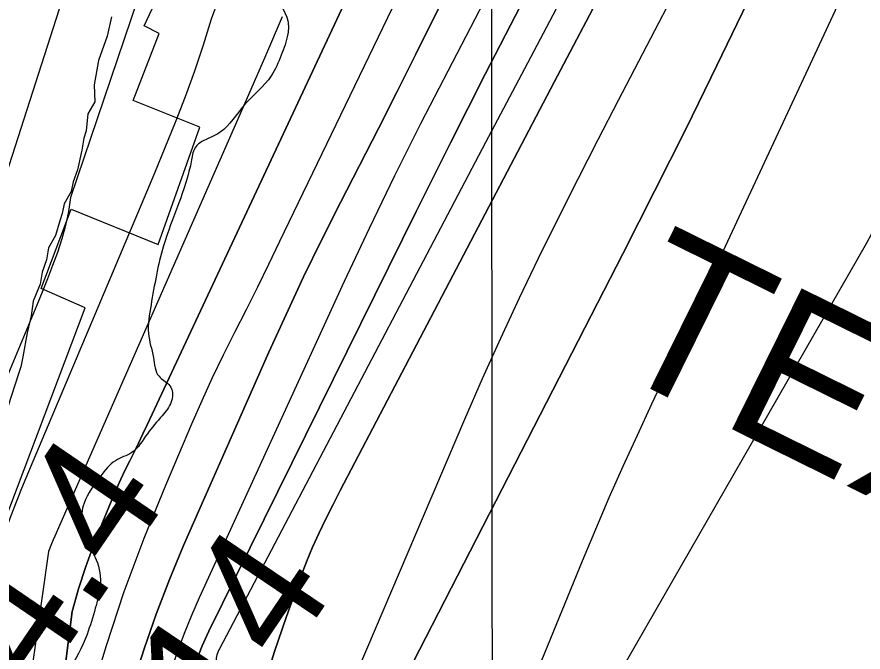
# Model space of a CAD drawing. Extents: x 3297772 to 3335630, y 634068 to 659439.
# Drawn here: x 3312138.8 to 3312585.5, y 656313.6 to 656649 of the extents above; entities that cross this region are included whole.
import ezdxf

# ---------------------------------------------------------------- set-up
doc = ezdxf.new("R2010")
doc.units = 0
for name, color, linetype in [('V-CHAN-NAID', 7, 'Continuous'), ('V-GRID-MAJR', 7, 'Continuous'), ('V-RIVR-EDGE', 7, 'Continuous'), ('V-RIVR-RANG', 7, 'Continuous'), ('V-RRAP-RVMT', 7, 'Continuous'), ('V-SITE-VEGE', 7, 'Continuous'), ('V-TOPO-DPTH', 7, 'Continuous'), ('V-TOPO-MAJR', 7, 'Continuous'), ('V-TOPO-MINR', 7, 'Continuous'), ('V-TOPO-WATR', 7, 'Continuous'), ('V-UTIL-IDEN', 7, 'Continuous')]:
    doc.layers.add(name, color=color, linetype=linetype)

msp = doc.modelspace()

# ---------------------------------------------------------------- linework, layer by layer
at = {"layer": 'V-GRID-MAJR'}
msp.add_spline([(3312404.53, 639457.24), (3312401.89, 642484.85), (3312396.6, 648546.19), (3312391.31, 654607.56), (3312388.66, 657641.31)], degree=3, dxfattribs=at)
at = {"layer": 'V-RIVR-EDGE'}
msp.add_spline([(3312883.83, 657641.82), (3312877.43, 657629.14), (3312871.37, 657628.72), (3312863.11, 657617.48), (3312850.09, 657604.96), (3312831.43, 657586.39), (3312812.78, 657572.58), (3312803.23, 657564.38), (3312789.37, 657559.65), (3312783.73, 657554.03), (3312778.95, 657547.98), (3312767.65, 657529.83), (3312766.74, 657514.68), (3312759.36, 657504.74), (3312737.65, 657480.11), (3312721.16, 657463.7), (3312710.73, 657449), (3312699.44, 657435.61), (3312692.93, 657428.27), (3312686.84, 657419.19), (3312681.62, 657408.38), (3312674.62, 657379.82), (3312668.49, 657352.56), (3312668.04, 657345.63), (3312665.88, 657344.77), (3312663.27, 657342.61), (3312660.21, 657327.47), (3312656.72, 657318.82), (3312656.28, 657315.35), (3312656.27, 657312.76), (3312656.25, 657305.4), (3312649.29, 657291.99), (3312642.33, 657278.15), (3312629.29, 657257.84), (3312613.67, 657244.02), (3312607.17, 657238.84), (3312604.13, 657235.39), (3312597.15, 657216.35), (3312589.75, 657199.05), (3312576.29, 657183.07), (3312552.85, 657158.45), (3312535.92, 657141.17), (3312529.84, 657135.12), (3312518.53, 657113.94), (3312495.09, 657088.45), (3312476.43, 657069.45), (3312466.01, 657059.08), (3312458.63, 657050.44), (3312456.42, 657033.99), (3312453.38, 657028.8), (3312435.15, 657010.23), (3312419.52, 656992.52), (3312412.13, 656980.42), (3312408.19, 656963.11), (3312401.64, 656941.04), (3312399.86, 656923.29), (3312398.97, 656910.74), (3312397.64, 656900.79), (3312392.42, 656890.41), (3312371.99, 656858.42), (3312368.08, 656851.5), (3312358.98, 656847.2), (3312355.07, 656842.44), (3312348.1, 656827.31), (3312342.02, 656819.53), (3312329.88, 656810.9), (3312322.93, 656802.69), (3312315.54, 656789.29), (3312314.22, 656780.63), (3312315.05, 656767.21), (3312319.36, 656757.24), (3312322.37, 656750.3), (3312324.96, 656746.4), (3312326.24, 656741.2), (3312321.9, 656736.88), (3312315.4, 656733.87), (3312309.33, 656731.72), (3312293.7, 656712.71), (3312281.09, 656690.66), (3312277.16, 656675.51), (3312275.39, 656662.1), (3312281.85, 656646.93), (3312281.83, 656640), (3312278.34, 656628.75), (3312273.12, 656617.94), (3312258.79, 656602.39), (3312246.2, 656588.13), (3312240.56, 656585.11), (3312233.19, 656580.37), (3312231.01, 656573.45), (3312216.18, 656528.02), (3312209.61, 656496.87), (3312208.27, 656481.72), (3312210.84, 656469.16), (3312213.84, 656459.19), (3312219.03, 656454.85), (3312220.75, 656451.81), (3312220.3, 656445.75), (3312215.52, 656438.4), (3312207.71, 656428.9), (3312199.46, 656418.96), (3312190.79, 656414.65), (3312182.97, 656406.45), (3312174.28, 656392.18), (3312172.95, 656381.36), (3312175.96, 656371.39), (3312180.7, 656362.29), (3312182.83, 656348.43), (3312180.2, 656336.75), (3312175.84, 656322.9), (3312165.83, 656303.44), (3312151.06, 656282.7), (3312142.37, 656268.86), (3312132.8, 656250.7), (3312126.26, 656232.97), (3312123.61, 656213.49), (3312124.38, 656172.36), (3312121.32, 656161.11), (3312110.42, 656131.7), (3312106.94, 656124.78), (3312106.49, 656119.15), (3312106.48, 656114.39), (3312107.78, 656112.65), (3312112.96, 656108.31), (3312112.95, 656104.85), (3312110.35, 656101.82), (3312104.71, 656098.81), (3312099.95, 656098.82), (3312095.18, 656094.93), (3312090.84, 656093.21), (3312087.81, 656093.65), (3312081.75, 656093.67), (3312077.85, 656090.65), (3312073.45, 656063.81), (3312068.16, 656026.59), (3312055.97, 655997.61), (3312045.52, 655975.56), (3312040.29, 655960.85), (3312035.47, 655938.35), (3312031.92, 655901.12), (3312030.13, 655879.05), (3312024.89, 655858.28), (3312021.83, 655848.33), (3312021.82, 655843.56), (3312023.1, 655834.9), (3312020.47, 655821.92), (3312016.98, 655812.4), (3312015.2, 655794.66), (3312007.34, 655765.67), (3312000.79, 655745.33), (3311997.76, 655742.31), (3311991.69, 655741.03), (3311986.48, 655736.71), (3311975.14, 655702.54), (3311969.88, 655673.54), (3311967.68, 655661.86), (3311967.62, 655636.74), (3311969.66, 655587.38), (3311970.07, 655575.69), (3311970.06, 655571.36), (3311972.22, 655571.36), (3311981.75, 655571.33), (3311985.2, 655568.29), (3311986.88, 655544.91), (3311989.45, 655536.24), (3311993.33, 655527.57), (3311994.15, 655510.25), (3311994.94, 655477.35), (3311993.58, 655456.14), (3311993.56, 655445.75), (3311996.13, 655437.08), (3311998.28, 655430.58), (3311999.55, 655418.45), (3312002.14, 655413.68), (3312005.59, 655409.78), (3312006.87, 655402.42), (3312010.72, 655381.62), (3312015.83, 655348.27), (3312020.08, 655316.22), (3312020.88, 655290.68), (3312024.34, 655286.34), (3312024.33, 655282.88), (3312021.72, 655278.55), (3312020.83, 655267.73), (3312020.36, 655251.71), (3312023.75, 655222.7), (3312024.12, 655198.88), (3312027.09, 655174.63), (3312027.92, 655158.18), (3312027.89, 655148.65), (3312033.05, 655134.35), (3312042.51, 655107.92), (3312048.96, 655087.55), (3312050.66, 655075.42), (3312051.93, 655064.16), (3312054.08, 655058.96), (3312054.93, 655053.33), (3312054.48, 655044.24), (3312054.44, 655029.52), (3312054.43, 655026.06), (3312057.46, 655026.05), (3312058.74, 655016.09), (3312058.72, 655009.59), (3312057.85, 655007), (3312058.7, 655000.5), (3312065.62, 654995.72), (3312069.06, 654986.19), (3312073.78, 654969.29), (3312075.04, 654956.3), (3312078.47, 654942.44), (3312077.58, 654930.32), (3312077.53, 654910.83), (3312077.47, 654886.59), (3312076.55, 654866.67), (3312076.51, 654848.49), (3312076.06, 654840.26), (3312077.76, 654829.87), (3312080.34, 654820.77), (3312078.15, 654811.25), (3312075.94, 654795.67), (3312071.58, 654782.69), (3312065.51, 654777.51), (3312055.05, 654751.56), (3312052.43, 654742.04), (3312052.83, 654727.32), (3312052.81, 654718.66), (3312051.92, 654709.57), (3312048.01, 654704.38), (3312044.11, 654701.8), (3312043.64, 654687.51), (3312041.88, 654675.39), (3312043.59, 654669.33), (3312047.46, 654658.06), (3312051.34, 654648.52), (3312056.94, 654638.55), (3312058.22, 654630.32), (3312056.91, 654626), (3312053.87, 654622.54), (3312055.56, 654606.08), (3312057.25, 654588.33), (3312055.9, 654567.55), (3312049.35, 654546.78), (3312038.46, 654520.4), (3312032.36, 654504.4), (3312028.85, 654484.49), (3312027.52, 654473.24), (3312030.9, 654437.29), (3312033.39, 654395.29), (3312033.79, 654380.57), (3312031.62, 654380.57), (3312029.45, 654378.41), (3312029.4, 654358.93), (3312028.5, 654342.91), (3312025.45, 654335.99), (3312021.1, 654326.48), (3312020.22, 654320.42), (3312017.16, 654307.87), (3312011.94, 654300.96), (3312002.83, 654291.89), (3311994.14, 654280.65), (3311985.01, 654266.82), (3311975.01, 654248.66), (3311965.01, 654231.8), (3311959.34, 654213.63), (3311951.92, 654190.7), (3311944.93, 654165.61), (3311941.42, 654144.83), (3311939.64, 654128.38), (3311938.31, 654114.97), (3311937.42, 654105.88), (3311937.39, 654090.72), (3311937.79, 654079.03), (3311943.83, 654068.63), (3311951.59, 654055.62), (3311959.76, 654034.82), (3311962.77, 654023.55), (3311962.74, 654015.33), (3311964.9, 654011.42), (3311970.96, 654011.41), (3311980.48, 654009.65), (3311992.58, 654001.4), (3311999.48, 653987.96), (3312004.63, 653969.33), (3312011.95, 653953.29), (3312017.96, 653932.49), (3312020.08, 653914.74), (3312021.76, 653894.38), (3312019.56, 653878.37), (3312014.29, 653850.67), (3312012.08, 653832.93), (3312009.91, 653827.3), (3312003.79, 653806.1), (3312002.03, 653792.69), (3312001.98, 653774.5), (3312001.97, 653770.61), (3312001.91, 653747.23), (3312003.17, 653728.17), (3312002.71, 653719.52), (3312004.85, 653708.69), (3312015.62, 653687.44), (3312023.82, 653676.17), (3312027.7, 653671.4), (3312028.56, 653667.5), (3312028.98, 653663.17), (3312031.13, 653657.1), (3312034.58, 653652.33), (3312037.17, 653647.13), (3312036.72, 653638.9), (3312035.38, 653625.05), (3312037.1, 653617.69), (3312040.98, 653611.18), (3312040.97, 653607.28), (3312039.22, 653602.53), (3312043.55, 653600.35), (3312043.54, 653595.59), (3312041.35, 653586.07), (3312040.46, 653578.28), (3312040.44, 653569.19), (3312044.3, 653554.02), (3312050.76, 653538.85), (3312058.51, 653521.52), (3312065.4, 653509.38), (3312069.24, 653484.25), (3312070.48, 653461.3), (3312067, 653456.12), (3312066.99, 653450.92), (3312074.76, 653441.81), (3312079.96, 653441.36), (3312080.38, 653437.03), (3312084.67, 653420.14), (3312091.12, 653403.67), (3312098.44, 653386.77), (3312109.65, 653368.12), (3312121.74, 653355.97), (3312125.62, 653349.46), (3312128.2, 653339.5), (3312130.35, 653336.03), (3312138.14, 653334.71), (3312144.18, 653326.04), (3312155.83, 653308.26), (3312169.63, 653287.88), (3312173.5, 653275.74), (3312176.95, 653271.41), (3312179.98, 653271.83), (3312182.58, 653271.39), (3312186.46, 653264.45), (3312198.98, 653249.7), (3312207.62, 653241.02), (3312220.12, 653218.91), (3312235.21, 653193.33), (3312245.1, 653166.89), (3312251.55, 653147.39), (3312254.98, 653135.26), (3312261.89, 653129.18), (3312265.78, 653127.01), (3312270.09, 653117.04), (3312278.69, 653091.91), (3312283.82, 653066.35), (3312289.81, 653037.33), (3312290.63, 653020.87), (3312298.83, 653007.86), (3312313.06, 652986.18), (3312331.2, 652965.79), (3312349.32, 652943.23), (3312366.58, 652917.21), (3312380.37, 652892.06), (3312391.13, 652867.79), (3312399.29, 652837.46), (3312404.42, 652813.21), (3312413.86, 652779.84), (3312426.26, 652716.17), (3312433.53, 652679.35), (3312435.21, 652658.13), (3312432.58, 652646.01), (3312429.96, 652637.36), (3312427.78, 652630.01), (3312427.76, 652621.35), (3312435.5, 652598.38), (3312438.91, 652579.32), (3312438.44, 652564.6), (3312439.24, 652538.19), (3312442.23, 652518.7), (3312447.38, 652503.53), (3312468.06, 652459.75), (3312483.55, 652420.75), (3312498.17, 652381.31), (3312505.93, 652365.71), (3312511.1, 652356.6), (3312510.65, 652348.38), (3312513.66, 652343.61), (3312517.12, 652340.57), (3312519.7, 652334.93), (3312520.12, 652328.44), (3312520.54, 652323.67), (3312524.86, 652318.9), (3312527.42, 652304.61), (3312533.48, 652302.43), (3312534.77, 652300.69), (3312534.76, 652295.06), (3312533.46, 652292.9), (3312539.49, 652282.93), (3312543.36, 652271.23), (3312557.17, 652254.31), (3312567.53, 652240), (3312583.95, 652226.54), (3312597.76, 652210.48), (3312621.93, 652179.25), (3312627.1, 652170.14), (3312635.32, 652164.49), (3312643.09, 652156.68), (3312650.43, 652146.71), (3312660.77, 652128.06), (3312679.29, 652089.05), (3312693.93, 652055.24), (3312706.41, 652026.64), (3312729.27, 651989.78), (3312750.41, 651958.12), (3312768.1, 651933.83), (3312782.77, 651915.18), (3312793.57, 651904.76), (3312806.08, 651886.98), (3312821.18, 651865.29), (3312842.77, 651841.86), (3312858.75, 651825.8), (3312876.91, 651814.5), (3312895.06, 651799.73), (3312904.14, 651794.95), (3312909.31, 651788.01), (3312919.23, 651769.8), (3312923.54, 651761.13), (3312925.69, 651758.96), (3312932.62, 651758.51), (3312939.97, 651754.16), (3312941.26, 651751.56), (3312945.99, 651737.26), (3312947.27, 651729.03), (3312950.29, 651723.83), (3312963.67, 651706.91), (3312981.79, 651681.75)], degree=3, dxfattribs=at)
at = {"layer": 'V-RRAP-RVMT'}
for p, q in [((3312206.05, 656644.34), (3312274.76, 656793.17)), ((3312214, 656640.2), (3312206.05, 656644.34)), ((3312200.16, 656604.79), (3312214, 656640.2)), ((3312235.45, 656590.79), (3312200.16, 656604.79)), ((3312213.45, 656528.8), (3312235.45, 656590.79)), ((3312151.56, 656505.61), (3312167.53, 656547.52)), ((3312167.53, 656547.52), (3312213.45, 656528.8)), ((3312174.9, 656495.29), (3312151.56, 656505.61)), ((3312125.83, 656365.69), (3312174.9, 656495.29))]:
    msp.add_line(p, q, dxfattribs=at)
at = {"layer": 'V-SITE-VEGE'}
for points in [[(3312188.79, 656649.05), (3312186.55, 656638.8), (3312181.85, 656625.92), (3312179.69, 656613.13), (3312179.96, 656604.22), (3312176.33, 656597.75), (3312175.33, 656588.81), (3312174.17, 656584.95), (3312173.09, 656578.56), (3312170.85, 656568.3), (3312168.5, 656561.87), (3312167.38, 656556.74), (3312163.75, 656550.27), (3312162.64, 656545.14), (3312161.48, 656541.29)], [(3312161.48, 656541.29), (3312159.16, 656533.58), (3312155.54, 656527.1), (3312154.46, 656520.7), (3312152.1, 656514.27), (3312151.02, 656507.87), (3312147.48, 656498.85), (3312146.43, 656491.18), (3312144.16, 656482.2), (3312142, 656469.41), (3312140.88, 656464.28), (3312139.72, 656460.42), (3312110.21, 656370.02), (3312106.9, 656366.5), (3312099.84, 656347.19), (3312098.64, 656344.61), (3312097.56, 656338.21), (3312094.02, 656329.19), (3312094.21, 656322.83), (3312091.86, 656316.4), (3312088.38, 656304.83)]]:
    msp.add_lwpolyline(points, dxfattribs=at)
at = {"layer": 'V-TOPO-DPTH'}
for points in [[(3312076.68, 654844.87), (3312200.06, 656296.61), (3312205.93, 656315.22), (3312212.27, 656333.66), (3312219.32, 656351.83), (3312226.85, 656369.84), (3312271.84, 656471.87), (3312280.88, 656491.85), (3312290.16, 656511.72), (3312299.8, 656531.41), (3312309.69, 656550.99), (3312319.72, 656570.5), (3312329.68, 656590.05), (3312339.54, 656609.64), (3312349.34, 656629.27), (3312408.06, 656747.65)], [(3312408.06, 656747.65), (3312349.34, 656629.27), (3312339.54, 656609.64), (3312329.68, 656590.05), (3312319.72, 656570.5), (3312309.69, 656550.99), (3312299.8, 656531.41), (3312290.16, 656511.72), (3312280.88, 656491.85), (3312271.84, 656471.87), (3312226.85, 656369.84), (3312219.32, 656351.83), (3312212.27, 656333.66), (3312205.93, 656315.22), (3312200.06, 656296.61), (3312076.68, 654844.87)], [(3312503.24, 656695.12), (3312456.24, 656604.93), (3312445.52, 656584.16), (3312434.9, 656563.33), (3312424.43, 656542.42), (3312414.08, 656521.46), (3312403.96, 656500.39), (3312394.07, 656479.21), (3312384.51, 656457.88), (3312375.18, 656436.45), (3312314.74, 656294.7), (3312309.87, 656282.59), (3312305.33, 656270.35), (3312301.29, 656257.94), (3312163.41, 654844.86)], [(3312503.24, 656695.12), (3312456.24, 656604.93), (3312445.52, 656584.16), (3312434.9, 656563.33), (3312424.43, 656542.42), (3312414.08, 656521.46), (3312403.96, 656500.39), (3312394.07, 656479.21), (3312384.51, 656457.88), (3312375.18, 656436.45), (3312314.74, 656294.7), (3312309.87, 656282.59), (3312305.33, 656270.35), (3312301.29, 656257.94), (3312163.41, 654844.86)], [(3312451.35, 656669.4), (3312422.46, 656614.6), (3312317.14, 656413.65), (3312313.3, 656406.26), (3312309.48, 656398.85), (3312305.7, 656391.43), (3312301.95, 656383.99), (3312298.35, 656376.48), (3312294.93, 656368.9), (3312291.76, 656361.21), (3312288.77, 656353.44), (3312281.07, 656332.38), (3312274.75, 656313.91), (3312268.93, 656295.3), (3312263.87, 656276.46), (3312259.32, 656257.48), (3312165.21, 655079.64)], [(3312165.21, 655079.64), (3312259.32, 656257.48), (3312263.87, 656276.46), (3312268.93, 656295.3), (3312274.75, 656313.91), (3312281.07, 656332.38), (3312288.77, 656353.44), (3312291.76, 656361.21), (3312294.93, 656368.9), (3312298.35, 656376.48), (3312301.95, 656383.99), (3312305.7, 656391.43), (3312309.48, 656398.85), (3312313.3, 656406.26), (3312317.14, 656413.65), (3312422.46, 656614.6), (3312451.35, 656669.4)], [(3311980.21, 654864.8), (3312167.92, 656334.95), (3312171.38, 656346.91), (3312175.16, 656358.76), (3312179.42, 656370.45), (3312183.98, 656382.03), (3312189.51, 656395.25), (3312191.6, 656400.12), (3312193.76, 656404.95), (3312196.02, 656409.73), (3312198.36, 656414.48), (3312200.72, 656419.22), (3312203.05, 656423.97), (3312205.34, 656428.75), (3312207.61, 656433.53), (3312312.83, 656658.73)], [(3312274.96, 655886.1), (3312278.27, 655917.45), (3312307.02, 656191.13), (3312307.47, 656195.23), (3312307.95, 656199.33), (3312308.47, 656203.43), (3312309.02, 656207.52), (3312309.68, 656211.59), (3312310.45, 656215.64), (3312311.4, 656219.65), (3312312.46, 656223.63), (3312321.32, 656254.22), (3312321.99, 656256.28), (3312323.58, 656260.29), (3312324.51, 656262.25), (3312458.68, 656523.83), (3312475.46, 656556.9), (3312492.07, 656590.06), (3312508.39, 656623.36), (3312524.53, 656656.75)], [(3312274.96, 655886.1), (3312278.27, 655917.45), (3312307.02, 656191.13), (3312307.47, 656195.23), (3312307.95, 656199.33), (3312308.47, 656203.43), (3312309.02, 656207.52), (3312309.68, 656211.59), (3312310.45, 656215.64), (3312311.4, 656219.65), (3312312.46, 656223.63), (3312321.32, 656254.22), (3312321.99, 656256.28), (3312323.58, 656260.29), (3312324.51, 656262.25), (3312458.68, 656523.83), (3312475.46, 656556.9), (3312492.07, 656590.06), (3312508.39, 656623.36), (3312524.53, 656656.75)], [(3312121.06, 654961.92), (3312233.66, 656308.81), (3312235.08, 656312.85), (3312236.6, 656316.83), (3312238.3, 656320.75), (3312240.11, 656324.63), (3312349.57, 656546.27), (3312367.69, 656582.55), (3312386, 656618.73), (3312404.63, 656654.76)], [(3312404.63, 656654.76), (3312386, 656618.73), (3312367.69, 656582.55), (3312349.57, 656546.27), (3312240.11, 656324.63), (3312238.3, 656320.75), (3312236.6, 656316.83), (3312235.08, 656312.85), (3312233.66, 656308.81), (3312121.06, 654961.92)]]:
    msp.add_lwpolyline(points, dxfattribs=at)
at = {"layer": 'V-TOPO-MAJR'}
for points in [[(3312517, 657586.14), (3312167.12, 656553.57), (3312165.99, 656546.2), (3312164.52, 656538.9), (3312162.55, 656531.73), (3312160.24, 656524.64), (3312157.63, 656517.63), (3312154.95, 656510.64), (3312152.18, 656503.69), (3312149.34, 656496.77), (3312132.58, 656456.65), (3312121.64, 656429.57), (3312111.13, 656402.32), (3312101.27, 656374.84), (3312091.84, 656347.19), (3311845.97, 654863.34)], [(3312316.66, 655900), (3312319.05, 655919.7), (3312321.47, 655939.4), (3312323.91, 655959.09), (3312326.66, 655978.73), (3312329.8, 655998.3), (3312333.52, 656017.77), (3312337.64, 656037.17), (3312371.29, 656184.97), (3312375.69, 656202.29), (3312380.65, 656219.42), (3312386.45, 656236.29), (3312392.81, 656252.98), (3312437.41, 656361.74), (3312444.41, 656378.47), (3312451.55, 656395.13), (3312458.92, 656411.69), (3312466.45, 656428.19), (3312474.09, 656444.64), (3312481.73, 656461.08), (3312489.39, 656477.52), (3312497.05, 656493.96), (3312554.22, 656616.56), (3312574.58, 656660.35)]]:
    msp.add_lwpolyline(points, dxfattribs=at)
at = {"layer": 'V-TOPO-MINR'}
for points in [[(3312478.46, 657641.4), (3312094.33, 656445.3), (3312093.05, 656441.42), (3312092.04, 656438.87), (3312088.68, 656430.82), (3312086.51, 656425.51), (3312084.39, 656420.19), (3312082.35, 656414.83), (3312080.37, 656409.46), (3312044.5, 656310.09), (3312023.71, 656255.41), (3312001.72, 656201.23), (3311977.9, 656147.84), (3311952.88, 656094.95)], [(3312552.24, 657494.02), (3312241.34, 656647.85), (3312237.23, 656634), (3312232.6, 656620.32), (3312227.62, 656606.74), (3312222.32, 656593.27), (3312216.94, 656579.84), (3312211.45, 656566.45), (3312205.87, 656553.1), (3312147.14, 656414.21), (3312141.28, 656399.9), (3312135.65, 656385.5), (3312130.34, 656370.98), (3312125.27, 656356.38), (3311901.2, 654942.23)], [(3312361.82, 656705.09), (3312277.53, 656530.3), (3312271.68, 656518.27), (3312265.77, 656506.27), (3312259.78, 656494.3), (3312253.74, 656482.36), (3312247.78, 656470.39), (3312241.98, 656458.33), (3312236.43, 656446.17), (3312231.05, 656433.92), (3312217.21, 656401.57), (3312205.9, 656373.62), (3312195.34, 656345.4), (3312185.9, 656316.79), (3312177.21, 656287.92), (3312012.86, 654866.03)], [(3312503.24, 656695.12), (3312456.24, 656604.93), (3312445.52, 656584.16), (3312434.9, 656563.33), (3312424.43, 656542.42), (3312414.08, 656521.46), (3312403.96, 656500.39), (3312394.07, 656479.21), (3312384.51, 656457.88), (3312375.18, 656436.45), (3312314.74, 656294.7), (3312309.87, 656282.59), (3312305.33, 656270.35), (3312301.29, 656257.94), (3312163.41, 654844.86)], [(3312394.82, 656675.39), (3312380.56, 656647.88), (3312366.25, 656620.41), (3312352.1, 656592.85), (3312338.24, 656565.15), (3312324.81, 656537.24), (3312311.67, 656509.19), (3312235.01, 656342.22), (3312230.93, 656332.86), (3312227.08, 656323.4), (3312223.59, 656313.81), (3312220.34, 656304.12), (3312097.18, 654920.88)], [(3312433.6, 656672.35), (3312409.89, 656627.53), (3312386.24, 656582.68), (3312245.7, 656315.31), (3312245.46, 656314.84), (3312244.41, 656312.17), (3312243.96, 656310.4), (3312143.16, 655031.03)], [(3312451.35, 656669.4), (3312422.46, 656614.6), (3312317.14, 656413.65), (3312313.3, 656406.26), (3312309.48, 656398.85), (3312305.7, 656391.43), (3312301.95, 656383.99), (3312298.35, 656376.48), (3312294.93, 656368.9), (3312291.76, 656361.21), (3312288.77, 656353.44), (3312281.07, 656332.38), (3312274.75, 656313.91), (3312268.93, 656295.3), (3312263.87, 656276.46), (3312259.32, 656257.48), (3312165.21, 655079.64)], [(3312312.83, 656658.73), (3312207.61, 656433.53), (3312205.34, 656428.75), (3312203.05, 656423.97), (3312200.72, 656419.22), (3312198.36, 656414.48), (3312196.02, 656409.73), (3312193.76, 656404.95), (3312191.6, 656400.12), (3312189.51, 656395.25), (3312183.98, 656382.03), (3312179.42, 656370.45), (3312175.16, 656358.76), (3312171.38, 656346.91), (3312167.92, 656334.95), (3311980.21, 654864.8)], [(3312524.53, 656656.75), (3312508.39, 656623.36), (3312492.07, 656590.06), (3312475.46, 656556.9), (3312458.68, 656523.83), (3312324.51, 656262.25), (3312323.58, 656260.29), (3312321.99, 656256.28), (3312321.32, 656254.22), (3312312.46, 656223.63), (3312311.4, 656219.65), (3312310.45, 656215.64), (3312309.68, 656211.59), (3312309.02, 656207.52), (3312308.47, 656203.43), (3312307.95, 656199.33), (3312307.47, 656195.23), (3312307.02, 656191.13), (3312278.27, 655917.45), (3312274.96, 655886.1)], [(3312331.01, 654870.92), (3312380.63, 656104.98), (3312381.49, 656111.07), (3312382.33, 656117.16), (3312383.18, 656123.26), (3312384.02, 656129.35), (3312384.95, 656135.42), (3312386, 656141.48), (3312387.23, 656147.5), (3312388.59, 656153.49), (3312398.87, 656195.91), (3312400.16, 656200.4), (3312401.69, 656204.79), (3312403.6, 656209.03), (3312405.75, 656213.17), (3312587.5, 656529.64), (3312600.75, 656554.37), (3312613, 656579.54), (3312623.76, 656605.38), (3312633.51, 656631.68), (3312642.6, 656658.28)], [(3312404.63, 656654.76), (3312386, 656618.73), (3312367.69, 656582.55), (3312349.57, 656546.27), (3312240.11, 656324.63), (3312238.3, 656320.75), (3312236.6, 656316.83), (3312235.08, 656312.85), (3312233.66, 656308.81), (3312121.06, 654961.92)], [(3312278.93, 656649.05), (3312270.07, 656628.42), (3312261.12, 656607.83), (3312158.8, 656374.85), (3312157.94, 656372.82), (3312157.1, 656370.78), (3312155.54, 656366.65), (3311940.77, 654853.98), (3311940.98, 654821.3), (3311940.88, 654788.62), (3311940.28, 654728.85), (3311939.79, 654666.28), (3311939.48, 654603.71), (3311939.42, 654541.14), (3311939.55, 654478.57), (3311940.82, 654168.13), (3311941.12, 654153.93), (3311941.74, 654139.75), (3311942.85, 654125.6), (3311944.28, 654111.47), (3312192.83, 653252.57)]]:
    msp.add_lwpolyline(points, dxfattribs=at)
at = {"layer": 'V-TOPO-WATR'}
msp.add_lwpolyline([(3312408.06, 656747.65), (3312349.34, 656629.27), (3312339.54, 656609.64), (3312329.68, 656590.05), (3312319.72, 656570.5), (3312309.69, 656550.99), (3312299.8, 656531.41), (3312290.16, 656511.72), (3312280.88, 656491.85), (3312271.84, 656471.87), (3312226.85, 656369.84), (3312219.32, 656351.83), (3312212.27, 656333.66), (3312205.93, 656315.22), (3312200.06, 656296.61), (3312076.68, 654844.87)], dxfattribs=at)

# ---------------------------------------------------------------- texts
at = {"layer": 'V-CHAN-NAID'}
msp.add_text('RELIANCE "211" (209.4)', height=100, rotation=331.8301, dxfattribs=at).set_placement((3312423.34, 656856.7))
at = {"layer": 'V-RIVR-RANG'}
for s, rotation, p in [('14.4', 55.6683, (3312121.4, 656251.41)), ('-14', 55.955, (3312235.13, 656240.05))]:
    msp.add_text(s, height=67, rotation=rotation, dxfattribs=at).set_placement(p)
at = {"layer": 'V-UTIL-IDEN'}
msp.add_text('TEXACO INC. PIPELINE', height=82.9998, rotation=333.715, dxfattribs=at).set_placement((3312447.4, 656465.3))

doc.saveas('drawing.dxf')
